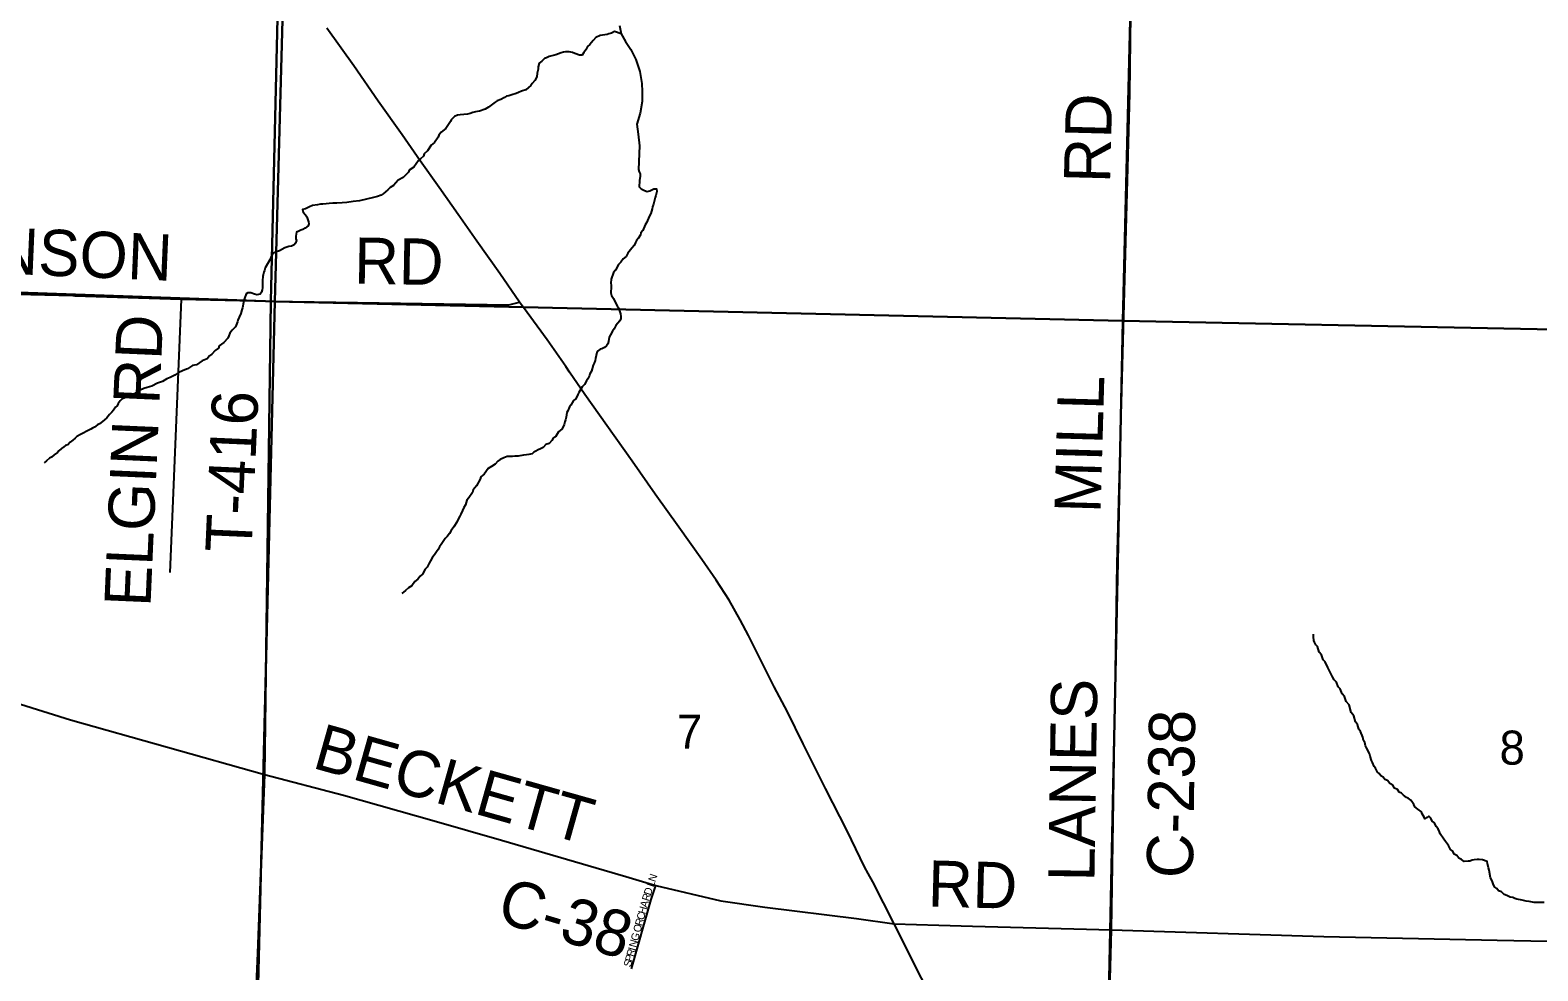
# Model space of a CAD drawing. Extents: x 1310247 to 1552180, y 377264 to 706493.
# Drawn here: x 1344970 to 1354759, y 536402 to 542508 of the extents above; entities that cross this region are included whole.
import ezdxf

# ---------------------------------------------------------------- set-up
doc = ezdxf.new("R2010")
doc.units = 0
for name, color, linetype in [('GM_X_County_Road', 7, 'Continuous'), ('GM_X_County_Road_Text', 7, 'Continuous'), ('GM_X_Minor_River', 7, 'Continuous'), ('GM_X_Section', 7, 'Continuous'), ('GM_X_Section_Text', 7, 'Continuous'), ('GM_X_Township', 7, 'Continuous'), ('GM_X_Township_Road', 7, 'Continuous'), ('GM_X_Township_Road_Text', 7, 'Continuous'), ('GM_X_Township_Subdivision', 7, 'Continuous'), ('GM_X_Township_Subdivision_Text', 7, 'Continuous'), ('GM_X_US_Route', 7, 'Continuous')]:
    doc.layers.add(name, color=color, linetype=linetype)

msp = doc.modelspace()

# ---------------------------------------------------------------- linework, layer by layer
at = {"layer": 'GM_X_County_Road'}
for points in [[(1351938.8, 534368.1), (1351940, 534539.8), (1351941.3, 534690.7), (1351945.7, 534804.4), (1351951.3, 535228), (1351991.4, 536668.1), (1352027.5, 539045.4), (1352110.4, 542096.9), (1352126.1, 543296.9)], [(1344564.8, 538243.6), (1344581.6, 538235.8), (1345231.8, 538031), (1346491.1, 537676.2)], [(1346491.1, 537676.2), (1347003.8, 537542.9), (1347593.8, 537376.4), (1348029.5, 537250.6), (1348838.1, 537014.4), (1349032.9, 536956.2), (1349455.1, 536856.1), (1349740.6, 536814.8), (1350334.7, 536741.7), (1350579, 536707.3)], [(1350579, 536707.3), (1350870, 536698.6), (1351087.7, 536691.7), (1351747.3, 536674.4), (1351991.4, 536668.1), (1353369.5, 536624.4), (1354495.2, 536601.3), (1356020.6, 536569.7), (1357139.9, 536546.6), (1358710.9, 536513.3), (1360735.8, 536483.1), (1362406.4, 536437.1), (1363518.1, 536416.4), (1364839.4, 536397.4), (1365009.3, 536389.4), (1365768.5, 536394.2), (1366732.4, 536394.2), (1367745.7, 536389.4), (1369111.7, 536394)]]:
    msp.add_lwpolyline(points, dxfattribs=at)
at = {"layer": 'GM_X_Minor_River'}
for points in [[(1348796.4, 542539.6), (1348807.4, 542485.2), (1348836.6, 542434.6), (1348869.7, 542381.9), (1348902.5, 542317.1), (1348929.2, 542240.4), (1348941.8, 542162), (1348942.8, 542109.8), (1348943.7, 542045.7), (1348930.2, 541969.7), (1348908.9, 541897.8), (1348917.7, 541833.5), (1348926.4, 541757.2), (1348920.4, 541604.4)], [(1348807.4, 542485.2), (1348764.4, 542500.8), (1348744.1, 542489.2), (1348727.9, 542483.6), (1348715.7, 542479.9), (1348671.4, 542473), (1348643, 542461.7), (1348626.5, 542442), (1348603.8, 542414.5), (1348589.5, 542402.8), (1348578.9, 542381), (1348564.4, 542363.3), (1348554, 542345.5), (1348537.9, 542345.9), (1348506.1, 542356.8), (1348492.2, 542363.1), (1348470.2, 542367.7), (1348446.1, 542368.3), (1348434, 542364.6), (1348417.8, 542360.9), (1348383.4, 542347.8), (1348357.1, 542342.4), (1348340.9, 542336.8), (1348322.7, 542329.2), (1348310.6, 542325.5), (1348292.1, 542307.9), (1348275.7, 542294.3), (1348269.1, 542270.4), (1348268.8, 542256.3), (1348262.1, 542228.4), (1348259.6, 542206.4), (1348247, 542180.7), (1348230.5, 542163), (1348220.1, 542149.2), (1348205.8, 542135.6), (1348187.4, 542122), (1348161, 542112.6), (1348140.7, 542103.1), (1348124.6, 542097.5), (1348098.2, 542088.1), (1348078, 542082.6), (1348063.9, 542078.9), (1348049.7, 542071.2), (1348025.2, 542057.8), (1348003, 542050.3), (1347988.7, 542040.7), (1347945.8, 542007.6), (1347925.4, 541996.1), (1347887, 541983), (1347860.7, 541977.7), (1347844.6, 541974), (1347826.4, 541968.5), (1347810.2, 541962.9), (1347786.1, 541961.5), (1347761.9, 541958), (1347745.8, 541956.4), (1347725.5, 541948.9), (1347702.9, 541927.4), (1347698.7, 541915.5), (1347669.5, 541870.1), (1347638.8, 541846.8), (1347624.3, 541827.1), (1347620, 541813.2), (1347595.1, 541779.7), (1347574.6, 541762.1), (1347549.7, 541724.7), (1347529.1, 541705.1), (1347524.8, 541691.2), (1347504.3, 541673.6), (1347492, 541661.9), (1347460.9, 541618.6), (1347430.3, 541599.3), (1347426, 541587.3), (1347391, 541552.1), (1347360.5, 541534.8), (1347329.6, 541499.5), (1347307.2, 541486), (1347292.8, 541472.3), (1347262.1, 541445), (1347249.8, 541437.3), (1347225.5, 541427.8), (1347199.3, 541422.5), (1347154.9, 541411.5), (1347108.4, 541400.7), (1347068.1, 541395.7), (1347025.8, 541388.7), (1346995.7, 541387.4), (1346961.5, 541384.3), (1346935.4, 541384.9), (1346911.2, 541383.5), (1346891.1, 541380), (1346871, 541378.5), (1346854.9, 541378.9), (1346836.8, 541375.3), (1346802.5, 541370.2), (1346784.3, 541362.6), (1346757.8, 541349.2), (1346737.6, 541343.7), (1346743.3, 541327.5), (1346758.9, 541309.1), (1346766.7, 541296.8)], [(1348920.4, 541604.4), (1348924, 541588.2), (1348929.7, 541576), (1348931.4, 541560), (1348926.7, 541532), (1348926.4, 541518), (1348924.1, 541504), (1348923.8, 541492), (1348937.5, 541477.6), (1348959.3, 541467), (1348975.3, 541460.6), (1348993.5, 541466.2), (1349005.6, 541471.9), (1349019.8, 541477.5), (1349035.9, 541479.2), (1349039.5, 541461), (1349032.9, 541435.1), (1349028.6, 541421.2), (1349017.6, 541379.3), (1349011.1, 541361.4), (1349008.8, 541349.5), (1349000.1, 541317.6), (1348989.6, 541299.8), (1348974.7, 541262), (1348962.2, 541244.3), (1348947.3, 541208.6), (1348934.9, 541192.8), (1348932.6, 541180.8), (1348918, 541155.2), (1348907.7, 541143.4), (1348901.3, 541129.5), (1348890.8, 541109.7), (1348876.4, 541094), (1348851.5, 541060.5), (1348839, 541038.8), (1348820.6, 541023.2), (1348806, 541001.5), (1348789.6, 540987.8), (1348770.7, 540950.2), (1348758.3, 540934.5), (1348743.2, 540892.7), (1348740.6, 540866.7), (1348742.3, 540852.6), (1348741.8, 540830.6), (1348739.4, 540814.6), (1348741.2, 540802.5), (1348744.8, 540786.4), (1348758.4, 540766), (1348773.7, 540733.5), (1348781.4, 540719.3), (1348791.1, 540705), (1348798.6, 540680.7), (1348802.3, 540666.6), (1348805.9, 540650.5), (1348805.6, 540636.4), (1348799.2, 540620.5), (1348786.8, 540606.8), (1348772.4, 540591.1), (1348761.9, 540569.3), (1348751.5, 540555.5), (1348738.9, 540529.8), (1348730.5, 540515.9), (1348725.8, 540488), (1348721.5, 540472), (1348711.1, 540458.3), (1348698.8, 540448.5), (1348682.5, 540438.9), (1348670.5, 540437.2), (1348658.2, 540427.5), (1348649.9, 540415.7), (1348641, 540377.8), (1348638.6, 540363.8), (1348632.2, 540345.9), (1348625.9, 540334), (1348614.9, 540294.2), (1348604.5, 540278.4), (1348602.2, 540266.4), (1348591.7, 540244.6), (1348581.4, 540232.8), (1348568.8, 540209.1), (1348554.4, 540193.4), (1348533.4, 540155.8), (1348525.1, 540144), (1348512.4, 540116.2), (1348498.1, 540104.5), (1348481.4, 540074.8), (1348471, 540063.1), (1348460.4, 540037.3), (1348454.1, 540025.4), (1348449.4, 539995.4), (1348445, 539979.5), (1348442.7, 539965.5), (1348438.3, 539949.5), (1348423.6, 539919.8), (1348401, 539900.3), (1348380.2, 539868.8), (1348365.9, 539859.1), (1348357.6, 539845.2), (1348339, 539825.6), (1348318.8, 539818.1), (1348300.3, 539798.5)], [(1346766.7, 541296.8), (1346770.4, 541282.7), (1346778, 541264.5), (1346779.6, 541250.4), (1346775.4, 541238.5), (1346754.9, 541222.9), (1346740.7, 541215.3), (1346726.5, 541209.6), (1346714.3, 541203.9), (1346700.1, 541196.2), (1346695.5, 541170.3), (1346695.1, 541154.2), (1346698.8, 541142.1), (1346692.4, 541126.2), (1346684.1, 541114.4), (1346667.9, 541106.8), (1346649.7, 541103.2), (1346623.5, 541095.8), (1346588.9, 541076.6), (1346566.6, 541069.2), (1346546.3, 541057.6), (1346537.9, 541043.8), (1346525.3, 541018), (1346502.2, 540976.5), (1346495.9, 540964.6), (1346491.5, 540948.7), (1346487.2, 540936.8), (1346482.9, 540920.8), (1346480.6, 540908.8), (1346478, 540882.8), (1346477.7, 540870.8), (1346479.4, 540858.7), (1346478.9, 540834.7), (1346476.6, 540822.7), (1346472.2, 540806.8), (1346463.9, 540794.9), (1346441.7, 540789.5), (1346427.7, 540793.8), (1346403.8, 540802.4), (1346383.8, 540802.9), (1346371.6, 540797.2), (1346360.8, 540767.4), (1346358.5, 540753.4), (1346354.2, 540739.5), (1346349.4, 540705.5), (1346345.1, 540693.6), (1346338.5, 540669.7), (1346327.9, 540645.9), (1346319.4, 540626), (1346317.1, 540614), (1346302.3, 540582.3), (1346281.8, 540560.8), (1346267.3, 540541.1), (1346260.8, 540523.2), (1346252.5, 540509.4), (1346227.7, 540479.9), (1346197.1, 540458.6), (1346192.7, 540444.7), (1346172.3, 540429.1), (1346149.7, 540405.6), (1346135.3, 540393.9), (1346118.8, 540374.3), (1346086.4, 540361), (1346049.7, 540335.9), (1346023.4, 540330.5), (1345990.8, 540309.3), (1345964.5, 540299.9), (1345930, 540284.7), (1345909.6, 540269.2), (1345897.3, 540261.5), (1345879.1, 540253.9), (1345856.8, 540244.4), (1345828.3, 540227.1), (1345797.9, 540217.8), (1345759.3, 540196.7), (1345729, 540189.4), (1345708.7, 540181.9), (1345684.4, 540170.5), (1345668.2, 540164.9), (1345645.7, 540147.4), (1345619.4, 540140), (1345584.8, 540120.8), (1345564.6, 540113.3), (1345554.3, 540101.5), (1345541.8, 540083.8), (1345535.5, 540069.9), (1345523.2, 540060.2), (1345510.7, 540042.4), (1345500.4, 540028.6), (1345486, 540013), (1345467.4, 539991.3), (1345453.1, 539979.7), (1345440.7, 539967.9), (1345420.3, 539952.4), (1345408.1, 539946.7), (1345387.7, 539931.2), (1345375.5, 539925.4), (1345363.3, 539917.7), (1345334.8, 539902.4), (1345318.6, 539894.8), (1345296.2, 539883.3)], [(1345296.2, 539883.3), (1345273.8, 539869.8), (1345261.5, 539860.1), (1345247.2, 539846.4), (1345228.8, 539832.8), (1345214.4, 539817.1), (1345200.2, 539811.5), (1345188, 539803.8), (1345173.6, 539792.1), (1345157.2, 539778.4), (1345146.9, 539766.7), (1345126.5, 539751.1), (1345108.1, 539737.5), (1345095.9, 539729.8), (1345075.4, 539712.3), (1345061.1, 539700.6)], [(1348300.3, 539798.5), (1348284, 539790.9), (1348267.8, 539783.3), (1348253.6, 539775.6), (1348241.3, 539767.9), (1348229.1, 539758.2), (1348208.8, 539752.7), (1348192.7, 539751), (1348172.6, 539749.5), (1348138.3, 539742.4), (1348116.3, 539742.9), (1348102.2, 539741.3), (1348086.1, 539741.7), (1348068, 539740.1), (1348045.7, 539732.6), (1348021.4, 539721.2), (1348007.1, 539711.5), (1347988.6, 539691.9), (1347966.1, 539676.5), (1347943.7, 539663), (1347916.8, 539625.5), (1347896.3, 539608), (1347891.9, 539594), (1347868.8, 539550.5), (1347846.2, 539525), (1347841.7, 539507), (1347818.8, 539471.5), (1347806.4, 539457.8), (1347795.7, 539427.9), (1347785.3, 539410.2), (1347776.8, 539390.3), (1347766.2, 539366.5), (1347759.8, 539352.6), (1347751.5, 539338.8), (1347740.9, 539315), (1347720.1, 539283.4), (1347703.5, 539259.8), (1347693, 539241.9), (1347678.5, 539222.2), (1347664.1, 539208.6), (1347643.3, 539175), (1347628.8, 539155.3), (1347618.3, 539137.5), (1347607.9, 539121.7), (1347595.4, 539102), (1347583, 539088.2), (1347570.4, 539062.5), (1347560, 539048.7), (1347547.4, 539022.9), (1347535, 539009.2), (1347518.2, 538977.5), (1347501.9, 538963.9), (1347487.4, 538944.2), (1347466.9, 538928.6), (1347448.2, 538901), (1347425.8, 538887.5), (1347407.3, 538869.9), (1347382.8, 538850.5)], [(1353934, 537510.4), (1353918.2, 537522.8), (1353906.3, 537527.1), (1353886.5, 537541.7), (1353874.8, 537556), (1353858.9, 537562.4), (1353847.2, 537578.7), (1353829.3, 537587.2), (1353817.8, 537607.6), (1353797.9, 537618.1), (1353782.3, 537636.5), (1353766.4, 537644.9), (1353754.7, 537659.3), (1353740.8, 537667.6), (1353729.2, 537684), (1353717.3, 537692.3), (1353705.8, 537716.7), (1353696.1, 537728.9), (1353686.6, 537755.2), (1353678.9, 537767.5), (1353669.5, 537795.8), (1353665.9, 537811.9), (1353646.7, 537850.5), (1353640.9, 537862.7), (1353635.4, 537884.9), (1353627.7, 537897.1), (1353622.2, 537919.3), (1353606.9, 537955.8), (1353597.2, 537970.1), (1353587.9, 538000.4), (1353574.3, 538018.8), (1353565.1, 538057.2), (1353547.6, 538079.7), (1353534.6, 538128.1), (1353515.1, 538150.7), (1353503.8, 538183.1), (1353488.1, 538199.5), (1353476.8, 538231.9), (1353463, 538246.2), (1353451.7, 538276.6), (1353436, 538291.1), (1353426.4, 538311.4), (1353411, 538341.8), (1353395.6, 538370.3), (1353378.4, 538406.8), (1353364.7, 538421.2), (1353355.4, 538453.5), (1353339.7, 538470), (1353328.5, 538506.4), (1353318.7, 538518.6), (1353309.1, 538534.9), (1353305.4, 538547.1), (1353301.9, 538571.2), (1353302.3, 538587.3)], [(1354800.1, 536844.9), (1354735.9, 536846.5), (1354703.9, 536851.3), (1354683.9, 536853.8), (1354657.9, 536860.5), (1354621.9, 536867.4), (1354610, 536871.7), (1354596.1, 536878.1), (1354580.1, 536880.5), (1354558.2, 536891.1), (1354540.3, 536897.5), (1354522.6, 536914), (1354504.7, 536920.5), (1354493, 536936.8), (1354479.1, 536945.2), (1354471.4, 536959.4), (1354462, 536985.7), (1354452.4, 537006), (1354443.5, 537054.4), (1354439.9, 537070.5), (1354432.5, 537098.8), (1354430.8, 537110.9), (1354400.9, 537121.7), (1354378.9, 537124.2), (1354364.8, 537124.6), (1354346.7, 537123), (1354332.6, 537119.3), (1354318.4, 537113.7), (1354306.3, 537114), (1354280.2, 537112.6), (1354264.4, 537125), (1354246.6, 537133.5), (1354232.9, 537149.9), (1354217, 537158.3), (1354207.4, 537178.6), (1354191.6, 537189), (1354180.2, 537215.4), (1354158.7, 537242), (1354149, 537256.3), (1354125.7, 537291), (1354120, 537303.2), (1354112.4, 537323.4), (1354098.7, 537337.8), (1354087.2, 537362.2), (1354073.4, 537374.5), (1354063.8, 537392.8), (1354052, 537405.2), (1354039.8, 537397.4), (1354025.5, 537387.8), (1354021.8, 537399.9), (1354008.2, 537420.3), (1354004.5, 537434.4), (1353980.8, 537451), (1353961.1, 537467.6), (1353953.4, 537481.8), (1353945.7, 537494), (1353934, 537510.4)]]:
    msp.add_lwpolyline(points, dxfattribs=at)
at = {"layer": 'GM_X_Section'}
for points in [[(1341373.9, 546214.5), (1346703.4, 546075.2), (1346558.1, 540747.8), (1341197.8, 540935.9)], [(1346703.4, 546075.2), (1351997.2, 545952.7), (1352195.1, 545945.9), (1352063.8, 540622.3), (1346558.1, 540747.8)], [(1352195.1, 545945.9), (1357091.1, 545835.1), (1357313, 545831.7), (1357228, 540517), (1352063.8, 540622.3)], [(1341197.8, 540935.9), (1346558.1, 540747.8), (1346429, 535426.1), (1341023.4, 535561.2)], [(1346558.1, 540747.8), (1352063.8, 540622.3), (1351955, 535310.1), (1346429, 535426.1)], [(1352063.8, 540622.3), (1357228, 540517), (1357129, 535198.6), (1351955, 535310.1)]]:
    msp.add_lwpolyline(points, close=True, dxfattribs=at)
at = {"layer": 'GM_X_Township'}
for points in [[(1344354.5, 546141.2), (1346657.3, 546049.6), (1346654.3, 545921.7), (1346605.9, 543864.4), (1346584.5, 542953.8), (1346532.7, 540749.3), (1346491.1, 537676.1), (1346473.7, 537212.6), (1346447.6, 536517.6), (1346436.3, 536214.5), (1346423, 535861.2), (1346409.1, 535489.5), (1346406.9, 535396.9), (1346318, 531939.2), (1346271.2, 530119.4), (1346096.7, 524853.9), (1346094.2, 524770.9), (1345991.8, 519571.6)], [(1346436.3, 536214.5), (1346447.6, 536517.6), (1346473.7, 537212.6), (1346491.1, 537676.1), (1346532.7, 540749.3), (1346584.5, 542953.8), (1346605.9, 543864.4), (1346654.3, 545921.7), (1346657.3, 546049.6), (1351934.7, 545920.1), (1352155.9, 545907.3), (1357307.6, 545822.1), (1362483.4, 545740.5), (1363277.9, 545730.6), (1363987.3, 545717.7), (1365367.8, 545693.9), (1367747, 545674.1), (1368726.5, 545650.5)]]:
    msp.add_lwpolyline(points, dxfattribs=at)
at = {"layer": 'GM_X_Township_Road'}
for points in [[(1342583.2, 540897.4), (1344883.6, 540794.9), (1345247, 540785.2), (1345260.4, 540784.7)], [(1345260.4, 540784.7), (1345949.5, 540761.9), (1346520.9, 540749.5)], [(1345949.5, 540761.9), (1345893.1, 539349.4), (1345877.6, 538988.6)], [(1346520.9, 540749.5), (1346532.7, 540749.3), (1348077.9, 540725.6), (1348147.7, 540741.6)], [(1346271.3, 530119.4), (1346318, 531939.2), (1346406.9, 535396.9), (1346409.1, 535489.5), (1346423, 535861.2), (1346436.3, 536214.5), (1346447.6, 536517.6), (1346473.7, 537212.6), (1346491.1, 537676.2)]]:
    msp.add_lwpolyline(points, dxfattribs=at)
at = {"layer": 'GM_X_Township_Subdivision'}
msp.add_lwpolyline([(1348874.6, 536414.3), (1349001.1, 536864.2), (1349032.9, 536956.2)], dxfattribs=at)
at = {"layer": 'GM_X_US_Route'}
for points in [[(1348447.8, 540324.5), (1348325.9, 540498.2), (1348197.1, 540676.1), (1348147.7, 540741.6), (1348019.7, 540929.1), (1347870.5, 541138.8), (1347748.9, 541311.3), (1347626.3, 541487.2), (1347503.3, 541659.7), (1347385.5, 541829.8), (1347230.5, 542048.3), (1347070.6, 542275.9), (1346895.7, 542521.6)], [(1350410.7, 537034.8), (1350387.5, 537077.3), (1350274.5, 537310.1), (1350133.1, 537586.1), (1349989, 537876.4), (1349886.8, 538082.7), (1349800.2, 538245.8), (1349730.5, 538384.5), (1349634.4, 538578.7), (1349580.3, 538679.5), (1349508.6, 538807.4), (1349423.3, 538937.3), (1349330.6, 539072.6), (1349181.8, 539282.4), (1349028.9, 539496.9), (1348878.7, 539710.7), (1348714.9, 539942.1), (1348572.2, 540142.3), (1348472.7, 540289.1), (1348447.8, 540324.5)], [(1351566.6, 534764.5), (1351521.4, 534857.3), (1351450.1, 534994.7), (1351356.8, 535177.6), (1351232.3, 535420.7), (1351113, 535652.8), (1351014.5, 535851.2), (1350894.5, 536085.9), (1350757.7, 536354.9), (1350579, 536707.3), (1350440.9, 536979.2), (1350410.7, 537034.8)]]:
    msp.add_lwpolyline(points, dxfattribs=at)

# ---------------------------------------------------------------- texts
at = {"layer": 'GM_X_County_Road_Text'}
for s, rotation, p in [('RD', 88.51842, (1351981.4, 541513.9)), ('MILL', 88.39411, (1351919.8, 539371.3)), ('LANES', 89.14814, (1351880, 536980.6)), ('C-238', 89.17386, (1352519.3, 537002.1)), ('BECKETT', 344.23798, (1346794, 537721.7)), ('RD', 358.51962, (1350796.3, 536819.5)), ('C-38', 343.20146, (1347988.6, 536726.2))]:
    msp.add_text(s, height=300, rotation=rotation, dxfattribs=at).set_placement(p)
at = {"layer": 'GM_X_Section_Text'}
for s, p in [('7', (1349168.9, 537844.3)), ('8', (1354510.5, 537740.3))]:
    msp.add_text(s, height=221, rotation=0.00001, dxfattribs=at).set_placement(p)
at = {"layer": 'GM_X_Township_Road_Text'}
for s, rotation, p in [('STEPHENSON', 357.54125, (1343125.3, 540999.5)), ('RD', 359.01278, (1347072.1, 540863.2)), ('ELGIN RD', 87.48463, (1345751, 538761.7)), ('T-416', 87.47361, (1346406.7, 539113.3))]:
    msp.add_text(s, height=300, rotation=rotation, dxfattribs=at).set_placement(p)
at = {"layer": 'GM_X_Township_Subdivision_Text'}
for s, rotation, p in [('D', 71.63416, (1348999.7, 536888)), ('L', 71.56826, (1349017.7, 536942.3)), ('N', 71.56504, (1349028.8, 536975.7)), ('A', 74.48992, (1348976.4, 536808.4)), ('R', 72.87048, (1348988.1, 536850.4)), ('R', 74.50777, (1348943.5, 536689.7)), ('C', 74.49084, (1348954.1, 536727.8)), ('H', 74.49941, (1348964.7, 536766)), ('G', 74.49734, (1348916.5, 536592.2)), ('O', 74.49519, (1348931.8, 536647.3)), ('I', 74.48992, (1348898.8, 536528.6)), ('N', 74.49734, (1348904.7, 536549.8)), ('S', 74.49927, (1348869.4, 536422.5)), ('P', 74.4927, (1348878.8, 536456.5)), ('R', 74.50777, (1348888.2, 536490.4))]:
    msp.add_text(s, height=50, rotation=rotation, dxfattribs=at).set_placement(p)

doc.saveas('drawing.dxf')
